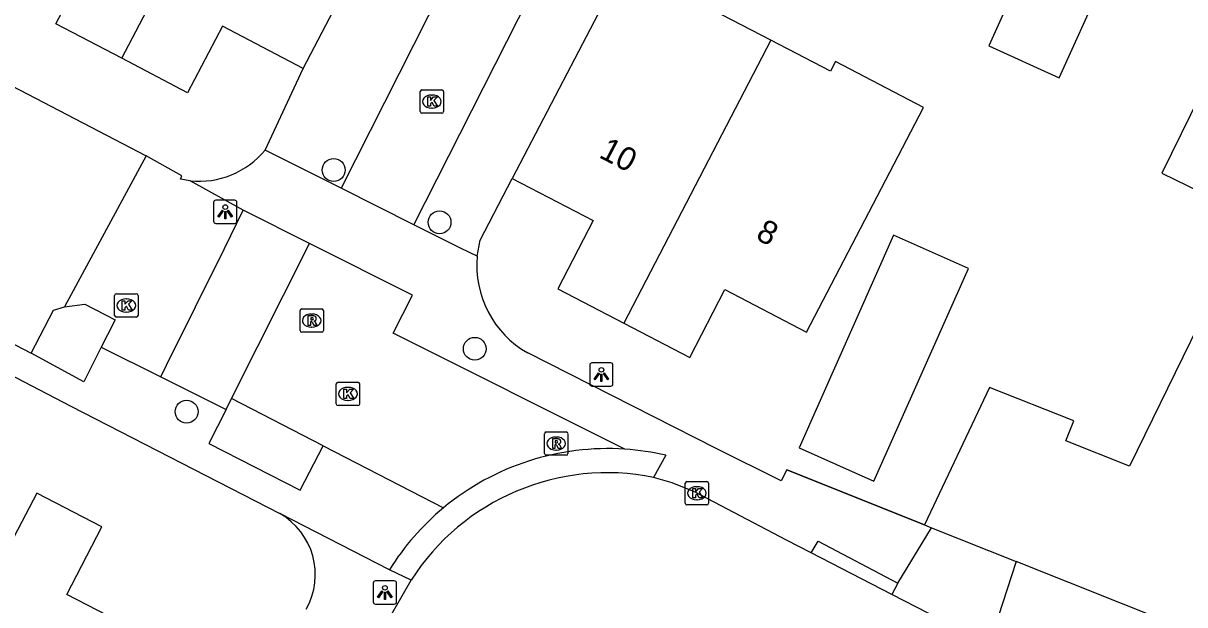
# Model space of a CAD drawing. Extents: x 160356 to 161355, y 381727 to 382845.
# Drawn here: x 160771.25 to 160820.98, y 382386.31 to 382411.21 of the extents above; entities that cross this region are included whole.
import ezdxf

# ---------------------------------------------------------------- set-up
doc = ezdxf.new("R2010")
doc.units = 0
for name, color, linetype in [('IMGEO_Boom', 7, 'Continuous'), ('IMGEO_Kolk', 7, 'Continuous'), ('IMGEO_Lichtpunt', 7, 'Continuous'), ('IMGEO_Muur', 7, 'Continuous'), ('IMGEO_Pand', 7, 'Continuous'), ('IMGEO_Pand_nummerreeks', 7, 'Continuous'), ('IMGEO_Parkeervlak_open', 7, 'Continuous'), ('IMGEO_Rijbaan_lokaal_open', 7, 'Continuous'), ('IMGEO_Rioolput', 7, 'Continuous'), ('IMGEO_Voetpad_open', 7, 'Continuous'), ('IMGEO_Woonerf_open', 7, 'Continuous')]:
    doc.layers.add(name, color=color, linetype=linetype)

msp = doc.modelspace()

# ---------------------------------------------------------------- linework, layer by layer
at = {"layer": 'IMGEO_Boom'}
for centre in [(160784.543, 382404.929), (160789.076, 382402.691), (160790.583, 382397.274), (160778.247, 382394.583)]:
    msp.add_circle(centre, 0.489, dxfattribs=at)
at = {"layer": 'IMGEO_Kolk'}
for p, q in [((160788.246, 382407.433), (160788.246, 382408.285)), ((160788.321, 382408.359), (160789.173, 382408.359)), ((160788.734, 382408.139), (160788.759, 382408.139)), ((160789.247, 382408.285), (160789.247, 382407.433)), ((160788.757, 382407.579), (160788.732, 382407.579)), ((160789.173, 382407.359), (160788.321, 382407.359)), ((160775.242, 382399.629), (160776.094, 382399.629)), ((160775.167, 382398.703), (160775.167, 382399.555)), ((160775.655, 382399.409), (160775.68, 382399.409)), ((160776.168, 382399.555), (160776.168, 382398.703)), ((160776.094, 382398.629), (160775.242, 382398.629)), ((160775.678, 382398.849), (160775.653, 382398.849)), ((160784.655, 382394.918), (160784.655, 382395.77)), ((160784.73, 382395.844), (160785.582, 382395.844)), ((160785.656, 382395.77), (160785.656, 382394.918)), ((160785.143, 382395.624), (160785.168, 382395.624)), ((160785.582, 382394.844), (160784.73, 382394.844)), ((160785.166, 382395.064), (160785.141, 382395.064)), ((160799.591, 382390.663), (160799.591, 382391.515)), ((160799.666, 382391.589), (160800.518, 382391.589)), ((160800.079, 382391.369), (160800.104, 382391.369)), ((160800.592, 382391.515), (160800.592, 382390.663)), ((160800.102, 382390.809), (160800.077, 382390.809)), ((160800.518, 382390.589), (160799.666, 382390.589))]:
    msp.add_line(p, q, dxfattribs=at)
for points in [[(160788.246, 382407.433), (160788.246, 382408.285)], [(160788.321, 382408.359), (160789.173, 382408.359)], [(160788.567, 382408.059), (160788.69, 382408.059), (160788.69, 382407.908), (160788.82, 382408.059), (160788.984, 382408.059), (160788.838, 382407.908), (160788.991, 382407.659), (160788.839, 382407.659), (160788.754, 382407.823), (160788.69, 382407.756), (160788.69, 382407.659), (160788.567, 382407.659), (160788.567, 382408.059)], [(160789.247, 382408.285), (160789.247, 382407.433)], [(160789.173, 382407.359), (160788.321, 382407.359)], [(160775.242, 382399.629), (160776.094, 382399.629)], [(160775.167, 382398.703), (160775.167, 382399.555)], [(160775.488, 382399.329), (160775.611, 382399.329), (160775.611, 382399.178), (160775.741, 382399.329), (160775.905, 382399.329), (160775.759, 382399.178), (160775.912, 382398.929), (160775.76, 382398.929), (160775.675, 382399.093), (160775.611, 382399.026), (160775.611, 382398.929), (160775.488, 382398.929), (160775.488, 382399.329)], [(160776.168, 382399.555), (160776.168, 382398.703)], [(160776.094, 382398.629), (160775.242, 382398.629)], [(160784.655, 382394.918), (160784.655, 382395.77)], [(160784.73, 382395.844), (160785.582, 382395.844)], [(160785.656, 382395.77), (160785.656, 382394.918)], [(160784.976, 382395.544), (160785.099, 382395.544), (160785.099, 382395.393), (160785.229, 382395.544), (160785.393, 382395.544), (160785.247, 382395.393), (160785.4, 382395.144), (160785.248, 382395.144), (160785.163, 382395.308), (160785.099, 382395.241), (160785.099, 382395.144), (160784.976, 382395.144), (160784.976, 382395.544)], [(160785.582, 382394.844), (160784.73, 382394.844)], [(160799.591, 382390.663), (160799.591, 382391.515)], [(160799.666, 382391.589), (160800.518, 382391.589)], [(160799.912, 382391.289), (160800.035, 382391.289), (160800.035, 382391.138), (160800.165, 382391.289), (160800.329, 382391.289), (160800.183, 382391.138), (160800.336, 382390.889), (160800.184, 382390.889), (160800.099, 382391.053), (160800.035, 382390.986), (160800.035, 382390.889), (160799.912, 382390.889), (160799.912, 382391.289)], [(160800.592, 382391.515), (160800.592, 382390.663)], [(160800.518, 382390.589), (160799.666, 382390.589)]]:
    msp.add_lwpolyline(points, dxfattribs=at)
for centre, start, end in [((160788.323, 382408.283), 91.552, 178.448), ((160788.323, 382408.283), 91.552, 178.448), ((160789.171, 382408.283), 1.552, 88.448), ((160789.171, 382408.283), 1.552, 88.448), ((160788.323, 382407.435), 181.552, 268.448), ((160788.323, 382407.435), 181.552, 268.448), ((160789.171, 382407.435), 271.552, 358.448), ((160789.171, 382407.435), 271.552, 358.448), ((160775.244, 382399.553), 91.552, 178.448), ((160775.244, 382399.553), 91.552, 178.448), ((160776.092, 382399.553), 1.552, 88.448), ((160776.092, 382399.553), 1.552, 88.448), ((160775.244, 382398.705), 181.552, 268.448), ((160775.244, 382398.705), 181.552, 268.448), ((160776.092, 382398.705), 271.552, 358.448), ((160776.092, 382398.705), 271.552, 358.448), ((160784.732, 382395.768), 91.552, 178.448), ((160784.732, 382395.768), 91.552, 178.448), ((160785.58, 382395.768), 1.552, 88.448), ((160785.58, 382395.768), 1.552, 88.448), ((160784.732, 382394.92), 181.552, 268.448), ((160784.732, 382394.92), 181.552, 268.448), ((160785.58, 382394.92), 271.552, 358.448), ((160785.58, 382394.92), 271.552, 358.448), ((160799.668, 382391.513), 91.552, 178.448), ((160799.668, 382391.513), 91.552, 178.448), ((160800.516, 382391.513), 1.552, 88.448), ((160800.516, 382391.513), 1.552, 88.448), ((160799.668, 382390.665), 181.552, 268.448), ((160799.668, 382390.665), 181.552, 268.448), ((160800.516, 382390.665), 271.552, 358.448), ((160800.516, 382390.665), 271.552, 358.448)]:
    msp.add_arc(centre, 0.0765, start, end, dxfattribs=at)
for centre, major_axis, ratio, start_param, end_param in [((160788.733, 382407.859), (-0.387, 0.002), 0.722429, 4.712389, 7.853982), ((160788.758, 382407.859), (-0.39, 0.002), 0.717154, 1.570796, 4.712389), ((160775.654, 382399.129), (-0.387, 0.002), 0.722429, 4.712389, 7.853982), ((160775.679, 382399.129), (-0.39, 0.002), 0.717154, 1.570796, 4.712389), ((160785.142, 382395.344), (-0.387, 0.002), 0.722429, 4.712389, 7.853982), ((160785.167, 382395.344), (-0.39, 0.002), 0.717154, 1.570796, 4.712389), ((160800.078, 382391.089), (-0.387, 0.002), 0.722429, 4.712389, 7.853982), ((160800.103, 382391.089), (-0.39, 0.002), 0.717154, 1.570796, 4.712389)]:
    msp.add_ellipse(centre, major_axis=major_axis, ratio=ratio, start_param=start_param, end_param=end_param, dxfattribs=at)
at = {"layer": 'IMGEO_Lichtpunt'}
for p, q in [((160780.306, 382403.638), (160779.498, 382403.638)), ((160780.306, 382403.638), (160779.498, 382403.638)), ((160779.404, 382403.543), (160779.404, 382402.736)), ((160779.404, 382403.543), (160779.404, 382402.736)), ((160780.4, 382402.736), (160780.4, 382403.543)), ((160780.4, 382402.736), (160780.4, 382403.543)), ((160779.498, 382402.642), (160780.306, 382402.642)), ((160779.498, 382402.642), (160780.306, 382402.642)), ((160796.405, 382396.671), (160795.597, 382396.671)), ((160796.405, 382396.671), (160795.597, 382396.671)), ((160795.503, 382396.576), (160795.503, 382395.769)), ((160795.503, 382396.576), (160795.503, 382395.769)), ((160796.499, 382395.769), (160796.499, 382396.576)), ((160796.499, 382395.769), (160796.499, 382396.576)), ((160795.597, 382395.675), (160796.405, 382395.675)), ((160795.597, 382395.675), (160796.405, 382395.675)), ((160786.238, 382387.242), (160786.238, 382386.435)), ((160786.238, 382387.242), (160786.238, 382386.435)), ((160787.14, 382387.337), (160786.332, 382387.337)), ((160787.14, 382387.337), (160786.332, 382387.337)), ((160787.234, 382386.435), (160787.234, 382387.242)), ((160787.234, 382386.435), (160787.234, 382387.242)), ((160786.332, 382386.341), (160787.14, 382386.341)), ((160786.332, 382386.341), (160787.14, 382386.341))]:
    msp.add_line(p, q, dxfattribs=at)
for points in [[(160779.778, 382403.207), (160779.817, 382403.179), (160779.629, 382402.917), (160779.591, 382402.944), (160779.778, 382403.207)], [(160779.88, 382403.159), (160779.927, 382403.159), (160779.927, 382402.837), (160779.88, 382402.837), (160779.88, 382403.159)], [(160779.99, 382403.179), (160780.028, 382403.206), (160780.215, 382402.944), (160780.176, 382402.916), (160779.99, 382403.179)], [(160795.877, 382396.24), (160795.916, 382396.212), (160795.728, 382395.95), (160795.69, 382395.977), (160795.877, 382396.24)], [(160795.979, 382396.192), (160796.026, 382396.192), (160796.026, 382395.87), (160795.979, 382395.87), (160795.979, 382396.192)], [(160796.089, 382396.212), (160796.127, 382396.239), (160796.314, 382395.977), (160796.275, 382395.949), (160796.089, 382396.212)], [(160786.612, 382386.906), (160786.651, 382386.878), (160786.463, 382386.616), (160786.425, 382386.643), (160786.612, 382386.906)], [(160786.714, 382386.858), (160786.761, 382386.858), (160786.761, 382386.536), (160786.714, 382386.536), (160786.714, 382386.858)], [(160786.824, 382386.878), (160786.862, 382386.905), (160787.049, 382386.643), (160787.01, 382386.615), (160786.824, 382386.878)]]:
    msp.add_lwpolyline(points, dxfattribs=at)
for centre in [(160779.903, 382403.341), (160796.002, 382396.374), (160786.737, 382387.04)]:
    msp.add_circle(centre, 0.0994, dxfattribs=at)
for centre, start, end in [((160779.498, 382403.543), 90, 180), ((160779.498, 382403.543), 90, 180), ((160780.306, 382403.543), 0, 90), ((160780.306, 382403.543), 0, 90), ((160779.498, 382402.736), 180, 270), ((160779.498, 382402.736), 180, 270), ((160780.306, 382402.736), 270, 0), ((160780.306, 382402.736), 270, 360), ((160795.597, 382396.576), 90, 180), ((160795.597, 382396.576), 90, 180), ((160796.405, 382396.576), 0, 90), ((160796.405, 382396.576), 0, 90), ((160795.597, 382395.769), 180, 270), ((160795.597, 382395.769), 180, 270), ((160796.405, 382395.769), 270, 0), ((160796.405, 382395.769), 270, 360), ((160786.332, 382387.242), 90, 180), ((160786.332, 382387.242), 90, 180), ((160787.14, 382387.242), 0, 90), ((160787.14, 382387.242), 0, 90), ((160786.332, 382386.435), 180, 270), ((160786.332, 382386.435), 180, 270), ((160787.14, 382386.435), 270, 0), ((160787.14, 382386.435), 270, 360)]:
    msp.add_arc(centre, 0.0946, start, end, dxfattribs=at)
at = {"layer": 'IMGEO_Muur'}
msp.add_lwpolyline([(160803.944, 382392.089), (160809.834, 382389.732)], dxfattribs=at)
at = {"layer": 'IMGEO_Pand'}
for points in [[(160775.471, 382409.714), (160781.827, 382421.829)], [(160820.084, 382418.79), (160817.061, 382420.157), (160812.582, 382410.243), (160815.604, 382408.877), (160817.416, 382412.886), (160820.084, 382418.79)], [(160783.233, 382409.281), (160788.255, 382418.892)], [(160775.471, 382409.714), (160772.652, 382411.187), (160774.133, 382414.021), (160770.77, 382415.779)], [(160797.186, 382414.172), (160792.191, 382404.564)], [(160803.257, 382410.486), (160800.752, 382411.788), (160800.879, 382412.252), (160797.186, 382414.172)], [(160783.233, 382409.281), (160779.779, 382411.086), (160778.292, 382408.24), (160775.471, 382409.714)], [(160803.257, 382410.486), (160796.961, 382398.377)], [(160796.961, 382398.377), (160799.786, 382396.908), (160801.292, 382399.806), (160804.788, 382397.988), (160807.095, 382402.425), (160809.792, 382407.612), (160806.025, 382409.571), (160805.811, 382409.158), (160803.257, 382410.486)], [(160833.248, 382401.214), (160834.128, 382403.076), (160830.372, 382404.911), (160831.988, 382408.217), (160827.496, 382410.413), (160825.877, 382407.103), (160822.041, 382408.979), (160819.998, 382404.801), (160823.833, 382402.925), (160818.61, 382392.247), (160815.889, 382393.33), (160816.23, 382394.187), (160812.62, 382395.623), (160809.834, 382389.732)], [(160792.191, 382404.564), (160795.656, 382402.763), (160794.138, 382399.844), (160796.961, 382398.377)], [(160808.511, 382402.135), (160804.472, 382393.027), (160807.672, 382391.608), (160811.711, 382400.715), (160808.511, 382402.135)], [(160765.294, 382378.554), (160765.411, 382378.493), (160765.69, 382379.032), (160768.069, 382377.797), (160767.76, 382377.201), (160771.469, 382375.276), (160769.396, 382371.281), (160773.168, 382369.324), (160778.923, 382380.419), (160775.239, 382382.33), (160776.597, 382384.948), (160773.121, 382386.752), (160774.623, 382389.646), (160771.831, 382391.096), (160770.376, 382388.304)], [(160809.834, 382389.732), (160810.129, 382389.606)], [(160810.129, 382389.606), (160813.753, 382388.163)], [(160825.072, 382383.925), (160824.965, 382383.698), (160813.753, 382388.163)]]:
    msp.add_lwpolyline(points, dxfattribs=at)
at = {"layer": 'IMGEO_Parkeervlak_open'}
for points in [[(160779.942, 382394.678), (160780.174, 382395.139)], [(160784.094, 382393.118), (160780.174, 382395.139)]]:
    msp.add_lwpolyline(points, dxfattribs=at)
at = {"layer": 'IMGEO_Rijbaan_lokaal_open'}
for points in [[(160814.61, 382462.995), (160784.86, 382404.148)], [(160787.972, 382402.587), (160817.81, 382461.435)], [(160787.972, 382402.587), (160784.86, 382404.148)], [(160804.977, 382388.537), (160803.93, 382389.076), (160799.992, 382391.149), (160799.029, 382391.534), (160798.24, 382391.769)], [(160808.435, 382386.755), (160804.977, 382388.537)], [(160786.462, 382384.927), (160786.529, 382385.059), (160787.856, 382387.367)], [(160812.604, 382384.607), (160808.435, 382386.755)]]:
    msp.add_lwpolyline(points, dxfattribs=at)
msp.add_arc((160796.263, 382381.984), 9.983, 78.5788, 147.3675, dxfattribs=at)
at = {"layer": 'IMGEO_Rioolput'}
for p, q in [((160783.103, 382398.055), (160783.103, 382398.907)), ((160783.178, 382398.981), (160784.03, 382398.981)), ((160783.591, 382398.761), (160783.616, 382398.761)), ((160784.104, 382398.907), (160784.104, 382398.055)), ((160783.614, 382398.201), (160783.589, 382398.201)), ((160784.03, 382397.981), (160783.178, 382397.981)), ((160793.567, 382392.788), (160793.567, 382393.64)), ((160793.642, 382393.714), (160794.494, 382393.714)), ((160794.568, 382393.64), (160794.568, 382392.788)), ((160794.055, 382393.494), (160794.08, 382393.494)), ((160794.494, 382392.714), (160793.642, 382392.714)), ((160794.078, 382392.934), (160794.053, 382392.934))]:
    msp.add_line(p, q, dxfattribs=at)
for points in [[(160783.103, 382398.055), (160783.103, 382398.907)], [(160783.178, 382398.981), (160784.03, 382398.981)], [(160783.692, 382398.679), (160783.44, 382398.681), (160783.44, 382398.281)], [(160784.104, 382398.907), (160784.104, 382398.055)], [(160783.44, 382398.281), (160783.564, 382398.281), (160783.564, 382398.443), (160783.575, 382398.443)], [(160783.618, 382398.6), (160783.564, 382398.6), (160783.564, 382398.519)], [(160783.564, 382398.519), (160783.616, 382398.519)], [(160783.622, 382398.414), (160783.693, 382398.281), (160783.833, 382398.281), (160783.768, 382398.407)], [(160784.03, 382397.981), (160783.178, 382397.981)], [(160793.567, 382392.788), (160793.567, 382393.64)], [(160793.642, 382393.714), (160794.494, 382393.714)], [(160794.568, 382393.64), (160794.568, 382392.788)], [(160794.156, 382393.412), (160793.904, 382393.414), (160793.904, 382393.014)], [(160793.904, 382393.014), (160794.028, 382393.014), (160794.028, 382393.176), (160794.039, 382393.176)], [(160794.082, 382393.333), (160794.028, 382393.333), (160794.028, 382393.252)], [(160794.028, 382393.252), (160794.08, 382393.252)], [(160794.086, 382393.147), (160794.157, 382393.014), (160794.297, 382393.014), (160794.232, 382393.14)], [(160794.494, 382392.714), (160793.642, 382392.714)]]:
    msp.add_lwpolyline(points, dxfattribs=at)
for centre, radius, start, end in [((160783.18, 382398.905), 0.0765, 91.552, 178.448), ((160783.18, 382398.905), 0.0765, 91.552, 178.448), ((160783.691, 382398.569), 0.109, 350.3612, 89.416), ((160784.028, 382398.905), 0.0765, 1.552, 88.448), ((160784.028, 382398.905), 0.0765, 1.552, 88.448), ((160783.574, 382398.39), 0.0533, 26.0293, 88.6989), ((160783.6, 382398.708), 0.19, 274.7715, 282.9687), ((160783.624, 382398.504), 0.0964, 77.0061, 93.1865), ((160783.638, 382398.561), 0.0378, 276.6634, 79.6772), ((160783.689, 382398.569), 0.112, 277.5842, 350.9817), ((160783.673, 382398.354), 0.108, 29.5134, 73.7905), ((160783.18, 382398.057), 0.0765, 181.552, 268.448), ((160783.18, 382398.057), 0.0765, 181.552, 268.448), ((160784.028, 382398.057), 0.0765, 271.552, 358.448), ((160784.028, 382398.057), 0.0765, 271.552, 358.448), ((160793.644, 382393.638), 0.0765, 91.552, 178.448), ((160793.644, 382393.638), 0.0765, 91.552, 178.448), ((160794.492, 382393.638), 0.0765, 1.552, 88.448), ((160794.492, 382393.638), 0.0765, 1.552, 88.448), ((160794.038, 382393.123), 0.0533, 26.0293, 88.6989), ((160794.064, 382393.441), 0.19, 274.7715, 282.9687), ((160794.088, 382393.237), 0.0964, 77.0061, 93.1865), ((160794.102, 382393.294), 0.0378, 276.6634, 79.6772), ((160794.155, 382393.302), 0.109, 350.3612, 89.416), ((160794.153, 382393.302), 0.112, 277.5842, 350.9817), ((160794.137, 382393.087), 0.108, 29.5134, 73.7905), ((160793.644, 382392.79), 0.0765, 181.552, 268.448), ((160793.644, 382392.79), 0.0765, 181.552, 268.448), ((160794.492, 382392.79), 0.0765, 271.552, 358.448), ((160794.492, 382392.79), 0.0765, 271.552, 358.448)]:
    msp.add_arc(centre, radius, start, end, dxfattribs=at)
for centre, major_axis, ratio, start_param, end_param in [((160783.59, 382398.481), (-0.387, 0.002), 0.722429, 4.712389, 7.853982), ((160783.615, 382398.481), (-0.39, 0.002), 0.717154, 1.570796, 4.712389), ((160794.054, 382393.214), (-0.387, 0.002), 0.722429, 4.712389, 7.853982), ((160794.079, 382393.214), (-0.39, 0.002), 0.717154, 1.570796, 4.712389)]:
    msp.add_ellipse(centre, major_axis=major_axis, ratio=ratio, start_param=start_param, end_param=end_param, dxfattribs=at)
at = {"layer": 'IMGEO_Voetpad_open'}
for points in [[(160678.05, 382431.824), (160684.752, 382440.931), (160689.692, 382438.362), (160708.642, 382428.527), (160773.298, 382394.819), (160782.234, 382390.225)], [(160740.882, 382413.11), (160759.042, 382403.665), (160765.508, 382400.26), (160771.593, 382397.084)], [(160781.606, 382405.78), (160783.233, 382409.281)], [(160784.86, 382404.148), (160781.606, 382405.78)], [(160780.673, 382403.205), (160778.403, 382404.469)], [(160790.69, 382401.241), (160790.817, 382401.926), (160792.191, 382404.564)], [(160783.506, 382401.784), (160780.673, 382403.205)], [(160790.69, 382401.241), (160789.995, 382401.572), (160787.972, 382402.587)], [(160797.011, 382392.975), (160787.097, 382397.947), (160787.913, 382399.574), (160783.506, 382401.784)], [(160774.595, 382397.343), (160773.85, 382395.861), (160771.593, 382397.084)], [(160774.595, 382397.343), (160777.147, 382396.08)], [(160809.834, 382389.732), (160803.944, 382392.089), (160803.701, 382391.626), (160800.911, 382393.011), (160792.85, 382397.1)], [(160777.147, 382396.08), (160779.942, 382394.678)], [(160779.942, 382394.678), (160779.203, 382393.223), (160783.112, 382391.22), (160784.094, 382393.118)], [(160784.094, 382393.118), (160789.244, 382390.463)], [(160798.765, 382392.713), (160798.24, 382391.769)], [(160786.93, 382387.809), (160782.234, 382390.225)], [(160808.687, 382387.245), (160810.129, 382389.606)], [(160804.977, 382388.537), (160805.278, 382389.031), (160808.687, 382387.245)], [(160787.856, 382387.367), (160786.93, 382387.809)], [(160813.753, 382388.163), (160812.604, 382384.607)], [(160808.687, 382387.245), (160808.435, 382386.755)]]:
    msp.add_lwpolyline(points, dxfattribs=at)
for centre, radius, start, end in [((160778.782, 382408.11), 3.661, 264.0497, 320.4692), ((160794.966, 382400.837), 4.295, 174.6081, 240.4862), ((160796.272, 382381.997), 11.003, 86.147, 129.6974), ((160796.248, 382381.863), 11.138, 76.9379, 86.0708), ((160780.748, 382387.608), 3.009, 330.4198, 60.4093), ((160796.273, 382381.998), 11.003, 129.7076, 148.1226)]:
    msp.add_arc(centre, radius, start, end, dxfattribs=at)
at = {"layer": 'IMGEO_Woonerf_open'}
for points in [[(160770.071, 382408.892), (160776.518, 382405.53)], [(160776.518, 382405.53), (160773.027, 382399.076)], [(160778.403, 382404.469), (160777.992, 382404.538), (160778.039, 382404.686), (160776.518, 382405.53)], [(160777.147, 382396.08), (160777.391, 382396.574), (160779.865, 382401.574), (160780.673, 382403.205)], [(160780.174, 382395.139), (160783.506, 382401.784)], [(160773.027, 382399.076), (160773.895, 382399.178), (160775.186, 382398.52), (160774.863, 382397.877), (160774.595, 382397.343)], [(160771.593, 382397.084), (160772.545, 382398.935), (160773.027, 382399.076)]]:
    msp.add_lwpolyline(points, dxfattribs=at)

# ---------------------------------------------------------------- texts
at = {"layer": 'IMGEO_Pand_nummerreeks'}
for s, p in [('10', (160795.856, 382405.493)), ('8', (160802.564, 382401.992))]:
    msp.add_text(s, height=1, rotation=332.4341, dxfattribs=at).set_placement(p)

doc.saveas('drawing.dxf')
